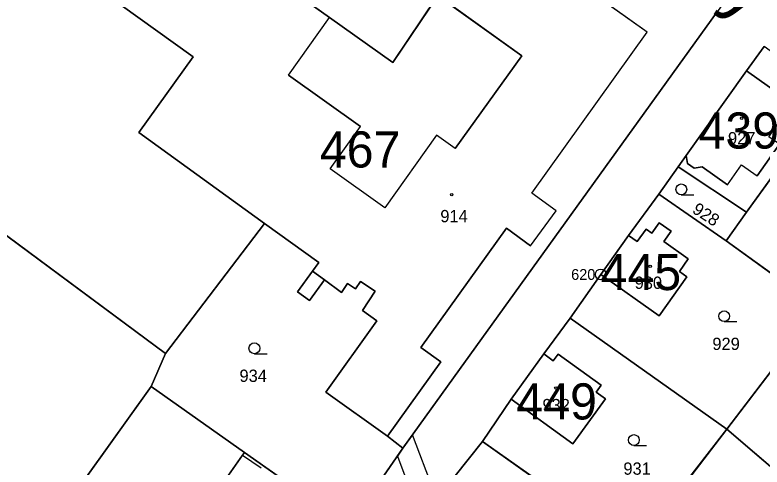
# Model space of a CAD drawing. Extents: x -689422 to -685210, y -987725 to -982160.
# Drawn here: x -687545.1 to -687441.7, y -985395.8 to -985333.2 of the extents above; entities that cross this region are included whole.
import ezdxf

# ---------------------------------------------------------------- set-up
doc = ezdxf.new("R2010")
doc.units = 0
for name, color, linetype in [('KN_Budovy', 7, 'Continuous'), ('KN_Budovy_cisla_domovni', 7, 'Continuous'), ('KN_Hranice_parcel', 7, 'Continuous'), ('KN_Hranice_parcel_vnitrni_kresba', 7, 'Continuous'), ('KN_Parcelni cisla', 7, 'Continuous'), ('KN_Polygon parcely', 7, 'Continuous'), ('KN_Popisy_pomistni nazvy nazvy ulic', 7, 'Continuous'), ('KN_POZEMKY_OSTATNI PLOCHA', 7, 'Continuous'), ('KN_POZEMKY_TTP', 7, 'Continuous'), ('KN_POZEMKY_ZAHRADA', 7, 'Continuous'), ('KN_POZEMKY_ZASTAVENA PLOCHA', 7, 'Continuous'), ('KN_VYUZITI_17_ostatni plocha_ostatni komunikace', 7, 'Continuous'), ('KN_VYUZITI_20_ostatni plocha_sportoviste', 7, 'Continuous'), ('KN_Věcná břemena k části', 7, 'Continuous'), ('KN_Značky bodu BP', 7, 'Continuous'), ('KN_Značky budov', 7, 'Continuous'), ('KN_Značky kultur', 7, 'Continuous')]:
    doc.layers.add(name, color=color, linetype=linetype)

msp = doc.modelspace()

# ---------------------------------------------------------------- linework, layer by layer
at = {"layer": 'KN_Budovy'}
for points in [[(-687530.58, -985331.71), (-687520.46, -985338.98), (-687527.98, -985349.44), (-687510.57, -985362.02), (-687503.07, -985367.44), (-687503.95, -985368.66), (-687502.3, -985369.86), (-687499.94, -985371.6), (-687499.1, -985370.33), (-687497.98, -985371.07), (-687497.29, -985370.05), (-687495.26, -985371.4), (-687497.04, -985374.07), (-687495.04, -985375.5), (-687502.11, -985385.39), (-687493.58, -985391.47), (-687486.2, -985381.19), (-687488.95, -985379.22), (-687477.1, -985362.71), (-687473.75, -985365.13), (-687470.23, -985360.27), (-687473.57, -985357.85), (-687457.64, -985335.55), (-687478.87, -985320.38)], [(-687486.59, -985330.48), (-687474.99, -985338.81), (-687484.21, -985351.66), (-687486.78, -985349.83), (-687493.92, -985359.88), (-687501.5, -985354.48), (-687497.31, -985348.6), (-687507.25, -985341.51), (-687501.57, -985333.54), (-687518.01, -985321.84)]]:
    msp.add_lwpolyline(points, dxfattribs=at)
for points in [[(-687450, -985354.19), (-687446.5, -985356.68), (-687444.54, -985353.93), (-687442.39, -985355.46), (-687439.29, -985351.08), (-687440.76, -985350.04), (-687437.5, -985345.44), (-687443.86, -985340.92), (-687452.23, -985352.63), (-687452.03, -985353.75), (-687451.09, -985354.4)], [(-687464.04, -985369.1), (-687455.98, -985374.83), (-687452.12, -985369.41), (-687453.16, -985368.67), (-687451.93, -985366.94), (-687455.33, -985364.54), (-687454.31, -985363.1), (-687455.94, -985361.94), (-687456.96, -985363.4), (-687457.78, -985362.83), (-687459, -985364.55), (-687460.18, -985363.71)], [(-687476.45, -985386.35), (-687467.91, -985392.52), (-687463.39, -985386.3), (-687464.66, -985385.41), (-687463.97, -985384.43), (-687469.95, -985380.12), (-687470.64, -985381.04), (-687471.91, -985380.08)]]:
    msp.add_lwpolyline(points, close=True, dxfattribs=at)
at = {"layer": 'KN_Hranice_parcel'}
for p, q in [((-687447.95, -985332.72), (-687491.45, -985393.15)), ((-687524.28, -985380.04), (-687578.62, -985339.81)), ((-687432.16, -985344.22), (-687443.85, -985360.49)), ((-687455.99, -985357.96), (-687453.34, -985354.2)), ((-687453.34, -985354.2), (-687443.85, -985360.49)), ((-687460.18, -985363.71), (-687455.99, -985357.96)), ((-687455.99, -985357.96), (-687446.69, -985364.45)), ((-687443.85, -985360.49), (-687446.69, -985364.45)), ((-687510.57, -985362.02), (-687524.28, -985380.04)), ((-687464.04, -985369.1), (-687460.18, -985363.71)), ((-687446.69, -985364.45), (-687433.81, -985373.74)), ((-687468.26, -985375.14), (-687464.04, -985369.1)), ((-687433.81, -985373.74), (-687446.58, -985390.53)), ((-687471.91, -985380.08), (-687468.26, -985375.14)), ((-687468.26, -985375.14), (-687446.58, -985390.53)), ((-687524.28, -985380.04), (-687526.29, -985384.59)), ((-687476.45, -985386.35), (-687471.91, -985380.08)), ((-687526.29, -985384.59), (-687538.12, -985401.16)), ((-687526.29, -985384.59), (-687513.35, -985393.72)), ((-687480.43, -985392.22), (-687476.45, -985386.35)), ((-687455.52, -985402.07), (-687446.58, -985390.53)), ((-687446.58, -985390.53), (-687415.88, -985416.8)), ((-687459.47, -985406.99), (-687480.43, -985392.22)), ((-687513.35, -985393.72), (-687501.17, -985402.32)), ((-687491.45, -985393.15), (-687499.04, -985404.15))]:
    msp.add_line(p, q, dxfattribs=at)
for points in [[(-687483.23, -985308.73), (-687485.13, -985311.37), (-687494.71, -985324.66), (-687486.59, -985330.48), (-687492.81, -985339.77), (-687501.57, -985333.54), (-687518.01, -985321.84)], [(-687518.01, -985321.84), (-687521.68, -985319.23), (-687530.58, -985331.71), (-687520.46, -985338.98), (-687527.98, -985349.44), (-687510.57, -985362.02)], [(-687453.34, -985354.2), (-687452.23, -985352.63), (-687443.86, -985340.92), (-687441.44, -985337.55)], [(-687460.18, -985363.71), (-687459, -985364.55), (-687457.78, -985362.83), (-687456.96, -985363.4), (-687455.94, -985361.94), (-687454.31, -985363.1), (-687455.33, -985364.54), (-687451.93, -985366.94), (-687453.16, -985368.67), (-687452.12, -985369.41), (-687455.98, -985374.83), (-687464.04, -985369.1)], [(-687510.57, -985362.02), (-687503.07, -985367.44), (-687503.95, -985368.66), (-687506, -985371.5), (-687504.35, -985372.69), (-687502.3, -985369.86), (-687499.94, -985371.6), (-687499.1, -985370.33), (-687497.98, -985371.07), (-687497.29, -985370.05), (-687495.26, -985371.4), (-687497.04, -985374.07), (-687495.04, -985375.5), (-687502.11, -985385.39), (-687493.58, -985391.47), (-687491.45, -985393.15)], [(-687471.91, -985380.08), (-687470.64, -985381.04), (-687469.95, -985380.12), (-687463.97, -985384.43), (-687464.66, -985385.41), (-687463.39, -985386.3), (-687467.91, -985392.52), (-687476.45, -985386.35)], [(-687480.43, -985392.22), (-687484.2, -985396.98), (-687489.61, -985404.48)], [(-687513.35, -985393.72), (-687513.63, -985394.12), (-687516.24, -985397.81), (-687520.29, -985403.15), (-687515.24, -985406.8), (-687516.46, -985408.53), (-687509.21, -985413.66), (-687503.91, -985406.18), (-687501.17, -985402.32)]]:
    msp.add_lwpolyline(points, dxfattribs=at)
at = {"layer": 'KN_Hranice_parcel_vnitrni_kresba'}
for p, q in [((-687457.64, -985335.55), (-687478.87, -985320.38)), ((-687474.99, -985338.81), (-687486.59, -985330.48)), ((-687507.25, -985341.51), (-687501.57, -985333.54)), ((-687473.57, -985357.85), (-687457.64, -985335.55)), ((-687484.21, -985351.66), (-687474.99, -985338.81)), ((-687443.86, -985340.92), (-687437.5, -985345.44)), ((-687507.25, -985341.51), (-687497.31, -985348.6)), ((-687501.5, -985354.48), (-687497.31, -985348.6)), ((-687486.78, -985349.83), (-687493.92, -985359.88)), ((-687484.21, -985351.66), (-687486.78, -985349.83)), ((-687439.29, -985351.08), (-687442.39, -985355.46)), ((-687452.03, -985353.75), (-687452.23, -985352.63)), ((-687493.92, -985359.88), (-687501.5, -985354.48)), ((-687451.09, -985354.4), (-687452.03, -985353.75)), ((-687450, -985354.19), (-687451.09, -985354.4)), ((-687446.5, -985356.68), (-687450, -985354.19)), ((-687446.5, -985356.68), (-687444.54, -985353.93)), ((-687444.54, -985353.93), (-687442.39, -985355.46)), ((-687470.23, -985360.27), (-687473.57, -985357.85)), ((-687473.75, -985365.13), (-687470.23, -985360.27)), ((-687477.1, -985362.71), (-687488.95, -985379.22)), ((-687473.75, -985365.13), (-687477.1, -985362.71)), ((-687502.3, -985369.86), (-687503.95, -985368.66)), ((-687488.95, -985379.22), (-687486.2, -985381.19)), ((-687486.2, -985381.19), (-687493.58, -985391.47)), ((-687513.63, -985394.12), (-687511.04, -985395.88))]:
    msp.add_line(p, q, dxfattribs=at)
at = {"layer": 'KN_Polygon parcely'}
for points in [[(-687534.99, -985273.19), (-687578.62, -985339.81), (-687524.28, -985380.04), (-687510.57, -985362.02), (-687527.98, -985349.44), (-687520.46, -985338.98), (-687530.58, -985331.71), (-687521.68, -985319.23), (-687518.01, -985321.84), (-687499.83, -985297.57), (-687507.23, -985292.59)], [(-687499.83, -985297.57), (-687518.01, -985321.84), (-687501.57, -985333.54), (-687492.81, -985339.77), (-687486.59, -985330.48), (-687494.71, -985324.66), (-687485.13, -985311.37), (-687483.23, -985308.73)], [(-687453.34, -985354.2), (-687443.85, -985360.49), (-687432.16, -985344.22), (-687441.44, -985337.55), (-687443.86, -985340.92), (-687452.23, -985352.63)], [(-687524.28, -985380.04), (-687578.62, -985339.81), (-687591.05, -985358.8), (-687545.68, -985411.86), (-687538.12, -985401.16), (-687526.29, -985384.59)], [(-687432.16, -985344.22), (-687443.85, -985360.49), (-687446.69, -985364.45), (-687433.81, -985373.74), (-687418.78, -985353.89)], [(-687446.69, -985364.45), (-687443.85, -985360.49), (-687453.34, -985354.2), (-687455.99, -985357.96)], [(-687393.8, -985413.25), (-687373.64, -985385.83), (-687418.78, -985353.89), (-687433.81, -985373.74), (-687446.58, -985390.53), (-687415.88, -985416.8), (-687397.87, -985418.78)], [(-687453.16, -985368.67), (-687452.12, -985369.41), (-687455.98, -985374.83), (-687464.04, -985369.1), (-687468.26, -985375.14), (-687446.58, -985390.53), (-687433.81, -985373.74), (-687446.69, -985364.45), (-687455.99, -985357.96), (-687460.18, -985363.71), (-687459, -985364.55), (-687457.78, -985362.83), (-687456.96, -985363.4), (-687455.94, -985361.94), (-687454.31, -985363.1), (-687455.33, -985364.54), (-687451.93, -985366.94)], [(-687460.18, -985363.71), (-687464.04, -985369.1), (-687455.98, -985374.83), (-687452.12, -985369.41), (-687453.16, -985368.67), (-687451.93, -985366.94), (-687455.33, -985364.54), (-687454.31, -985363.1), (-687455.94, -985361.94), (-687456.96, -985363.4), (-687457.78, -985362.83), (-687459, -985364.55)], [(-687501.17, -985402.32), (-687499.04, -985404.15), (-687491.45, -985393.15), (-687493.58, -985391.47), (-687502.11, -985385.39), (-687495.04, -985375.5), (-687497.04, -985374.07), (-687495.26, -985371.4), (-687497.29, -985370.05), (-687497.98, -985371.07), (-687499.1, -985370.33), (-687499.94, -985371.6), (-687502.3, -985369.86), (-687504.35, -985372.69), (-687506, -985371.5), (-687503.95, -985368.66), (-687503.07, -985367.44), (-687510.57, -985362.02), (-687524.28, -985380.04), (-687526.29, -985384.59), (-687513.35, -985393.72)], [(-687464.66, -985385.41), (-687463.39, -985386.3), (-687467.91, -985392.52), (-687476.45, -985386.35), (-687480.43, -985392.22), (-687459.47, -985406.99), (-687455.52, -985402.07), (-687446.58, -985390.53), (-687468.26, -985375.14), (-687471.91, -985380.08), (-687470.64, -985381.04), (-687469.95, -985380.12), (-687463.97, -985384.43)], [(-687471.91, -985380.08), (-687476.45, -985386.35), (-687467.91, -985392.52), (-687463.39, -985386.3), (-687464.66, -985385.41), (-687463.97, -985384.43), (-687469.95, -985380.12), (-687470.64, -985381.04)], [(-687538.12, -985401.16), (-687510.65, -985420.42), (-687499.04, -985404.15), (-687501.17, -985402.32), (-687503.91, -985406.18), (-687509.21, -985413.66), (-687516.46, -985408.53), (-687515.24, -985406.8), (-687520.29, -985403.15), (-687516.24, -985397.81), (-687513.63, -985394.12), (-687513.35, -985393.72), (-687526.29, -985384.59)], [(-687441.8, -985413.94), (-687415.88, -985416.8), (-687446.58, -985390.53), (-687455.52, -985402.07)], [(-687463.86, -985412.78), (-687459.47, -985406.99), (-687480.43, -985392.22), (-687484.2, -985396.98), (-687489.61, -985404.48), (-687482.82, -985409.35), (-687483.94, -985410.9)], [(-687503.91, -985406.18), (-687501.17, -985402.32), (-687513.35, -985393.72), (-687513.63, -985394.12), (-687516.24, -985397.81), (-687520.29, -985403.15), (-687515.24, -985406.8), (-687516.46, -985408.53), (-687509.21, -985413.66)]]:
    msp.add_lwpolyline(points, close=True, dxfattribs=at)
for points in [[(-687424.53, -985300.23), (-687443.84, -985327.02), (-687447.95, -985332.72), (-687491.45, -985393.15), (-687499.04, -985404.15)], [(-687486.59, -985330.48), (-687492.81, -985339.77), (-687501.57, -985333.54), (-687518.01, -985321.84)], [(-687530.58, -985331.71), (-687520.46, -985338.98), (-687527.98, -985349.44), (-687510.57, -985362.02), (-687503.07, -985367.44), (-687503.95, -985368.66), (-687506, -985371.5), (-687504.35, -985372.69), (-687502.3, -985369.86), (-687499.94, -985371.6), (-687499.1, -985370.33), (-687497.98, -985371.07), (-687497.29, -985370.05), (-687495.26, -985371.4), (-687497.04, -985374.07), (-687495.04, -985375.5), (-687502.11, -985385.39), (-687493.58, -985391.47), (-687491.45, -985393.15), (-687447.95, -985332.72)], [(-687484.2, -985396.98), (-687480.43, -985392.22), (-687476.45, -985386.35), (-687471.91, -985380.08), (-687468.26, -985375.14), (-687464.04, -985369.1), (-687460.18, -985363.71), (-687455.99, -985357.96), (-687453.34, -985354.2), (-687452.23, -985352.63), (-687443.86, -985340.92), (-687441.44, -985337.55)]]:
    msp.add_lwpolyline(points, dxfattribs=at)
at = {"layer": 'KN_POZEMKY_OSTATNI PLOCHA'}
for p, q in [((-687530.58, -985331.71), (-687520.46, -985338.98)), ((-687491.45, -985393.15), (-687447.95, -985332.72)), ((-687441.44, -985337.55), (-687443.86, -985340.92)), ((-687520.46, -985338.98), (-687527.98, -985349.44)), ((-687578.62, -985339.81), (-687524.28, -985380.04)), ((-687524.28, -985380.04), (-687578.62, -985339.81)), ((-687443.86, -985340.92), (-687452.23, -985352.63)), ((-687527.98, -985349.44), (-687510.57, -985362.02)), ((-687452.23, -985352.63), (-687453.34, -985354.2)), ((-687453.34, -985354.2), (-687455.99, -985357.96)), ((-687455.99, -985357.96), (-687460.18, -985363.71)), ((-687510.57, -985362.02), (-687524.28, -985380.04)), ((-687460.18, -985363.71), (-687464.04, -985369.1)), ((-687464.04, -985369.1), (-687468.26, -985375.14)), ((-687468.26, -985375.14), (-687471.91, -985380.08)), ((-687524.28, -985380.04), (-687526.29, -985384.59)), ((-687471.91, -985380.08), (-687476.45, -985386.35)), ((-687526.29, -985384.59), (-687538.12, -985401.16)), ((-687476.45, -985386.35), (-687480.43, -985392.22)), ((-687480.43, -985392.22), (-687484.2, -985396.98)), ((-687499.04, -985404.15), (-687491.45, -985393.15))]:
    msp.add_line(p, q, dxfattribs=at)
at = {"layer": 'KN_POZEMKY_TTP'}
for p, q in [((-687455.52, -985402.07), (-687446.58, -985390.53)), ((-687446.58, -985390.53), (-687415.88, -985416.8))]:
    msp.add_line(p, q, dxfattribs=at)
at = {"layer": 'KN_POZEMKY_ZAHRADA'}
for p, q in [((-687501.57, -985333.54), (-687518.01, -985321.84)), ((-687486.59, -985330.48), (-687492.81, -985339.77)), ((-687492.81, -985339.77), (-687501.57, -985333.54)), ((-687443.85, -985360.49), (-687432.16, -985344.22)), ((-687455.99, -985357.96), (-687453.34, -985354.2)), ((-687453.34, -985354.2), (-687443.85, -985360.49)), ((-687460.18, -985363.71), (-687455.99, -985357.96)), ((-687455.99, -985357.96), (-687446.69, -985364.45)), ((-687446.69, -985364.45), (-687455.99, -985357.96)), ((-687446.69, -985364.45), (-687443.85, -985360.49)), ((-687443.85, -985360.49), (-687446.69, -985364.45)), ((-687455.94, -985361.94), (-687456.96, -985363.4)), ((-687454.31, -985363.1), (-687455.94, -985361.94)), ((-687524.28, -985380.04), (-687510.57, -985362.02)), ((-687510.57, -985362.02), (-687503.07, -985367.44)), ((-687457.78, -985362.83), (-687459, -985364.55)), ((-687456.96, -985363.4), (-687457.78, -985362.83)), ((-687459, -985364.55), (-687460.18, -985363.71)), ((-687455.33, -985364.54), (-687454.31, -985363.1)), ((-687451.93, -985366.94), (-687455.33, -985364.54)), ((-687433.81, -985373.74), (-687446.69, -985364.45)), ((-687446.69, -985364.45), (-687433.81, -985373.74)), ((-687453.16, -985368.67), (-687451.93, -985366.94)), ((-687503.07, -985367.44), (-687503.95, -985368.66)), ((-687503.95, -985368.66), (-687506, -985371.5)), ((-687468.26, -985375.14), (-687464.04, -985369.1)), ((-687464.04, -985369.1), (-687455.98, -985374.83)), ((-687452.12, -985369.41), (-687453.16, -985368.67)), ((-687504.35, -985372.69), (-687502.3, -985369.86)), ((-687502.3, -985369.86), (-687499.94, -985371.6)), ((-687497.98, -985371.07), (-687497.29, -985370.05)), ((-687497.29, -985370.05), (-687495.26, -985371.4)), ((-687455.98, -985374.83), (-687452.12, -985369.41)), ((-687499.94, -985371.6), (-687499.1, -985370.33)), ((-687499.1, -985370.33), (-687497.98, -985371.07)), ((-687506, -985371.5), (-687504.35, -985372.69)), ((-687495.26, -985371.4), (-687497.04, -985374.07)), ((-687497.04, -985374.07), (-687495.04, -985375.5)), ((-687446.58, -985390.53), (-687433.81, -985373.74)), ((-687433.81, -985373.74), (-687446.58, -985390.53)), ((-687471.91, -985380.08), (-687468.26, -985375.14)), ((-687446.58, -985390.53), (-687468.26, -985375.14)), ((-687468.26, -985375.14), (-687446.58, -985390.53)), ((-687495.04, -985375.5), (-687502.11, -985385.39)), ((-687526.29, -985384.59), (-687524.28, -985380.04)), ((-687470.64, -985381.04), (-687471.91, -985380.08)), ((-687469.95, -985380.12), (-687470.64, -985381.04)), ((-687463.97, -985384.43), (-687469.95, -985380.12)), ((-687538.12, -985401.16), (-687526.29, -985384.59)), ((-687513.35, -985393.72), (-687526.29, -985384.59)), ((-687526.29, -985384.59), (-687513.35, -985393.72)), ((-687464.66, -985385.41), (-687463.97, -985384.43)), ((-687502.11, -985385.39), (-687493.58, -985391.47)), ((-687463.39, -985386.3), (-687464.66, -985385.41)), ((-687480.43, -985392.22), (-687476.45, -985386.35)), ((-687476.45, -985386.35), (-687467.91, -985392.52)), ((-687467.91, -985392.52), (-687463.39, -985386.3)), ((-687446.58, -985390.53), (-687455.52, -985402.07)), ((-687415.88, -985416.8), (-687446.58, -985390.53)), ((-687493.58, -985391.47), (-687491.45, -985393.15)), ((-687459.47, -985406.99), (-687480.43, -985392.22)), ((-687513.35, -985393.72), (-687513.63, -985394.12)), ((-687501.17, -985402.32), (-687513.35, -985393.72)), ((-687491.45, -985393.15), (-687499.04, -985404.15)), ((-687513.63, -985394.12), (-687516.24, -985397.81))]:
    msp.add_line(p, q, dxfattribs=at)
at = {"layer": 'KN_POZEMKY_ZASTAVENA PLOCHA'}
for p, q in [((-687518.01, -985321.84), (-687501.57, -985333.54)), ((-687492.81, -985339.77), (-687486.59, -985330.48)), ((-687520.46, -985338.98), (-687530.58, -985331.71)), ((-687447.95, -985332.72), (-687491.45, -985393.15)), ((-687501.57, -985333.54), (-687492.81, -985339.77)), ((-687443.86, -985340.92), (-687441.44, -985337.55)), ((-687527.98, -985349.44), (-687520.46, -985338.98)), ((-687452.23, -985352.63), (-687443.86, -985340.92)), ((-687432.16, -985344.22), (-687443.85, -985360.49)), ((-687510.57, -985362.02), (-687527.98, -985349.44)), ((-687453.34, -985354.2), (-687452.23, -985352.63)), ((-687443.85, -985360.49), (-687453.34, -985354.2)), ((-687456.96, -985363.4), (-687455.94, -985361.94)), ((-687455.94, -985361.94), (-687454.31, -985363.1)), ((-687503.07, -985367.44), (-687510.57, -985362.02)), ((-687459, -985364.55), (-687457.78, -985362.83)), ((-687457.78, -985362.83), (-687456.96, -985363.4)), ((-687464.04, -985369.1), (-687460.18, -985363.71)), ((-687460.18, -985363.71), (-687459, -985364.55)), ((-687454.31, -985363.1), (-687455.33, -985364.54)), ((-687455.33, -985364.54), (-687451.93, -985366.94)), ((-687451.93, -985366.94), (-687453.16, -985368.67)), ((-687503.95, -985368.66), (-687503.07, -985367.44)), ((-687506, -985371.5), (-687503.95, -985368.66)), ((-687455.98, -985374.83), (-687464.04, -985369.1)), ((-687453.16, -985368.67), (-687452.12, -985369.41)), ((-687502.3, -985369.86), (-687504.35, -985372.69)), ((-687499.94, -985371.6), (-687502.3, -985369.86)), ((-687497.29, -985370.05), (-687497.98, -985371.07)), ((-687495.26, -985371.4), (-687497.29, -985370.05)), ((-687452.12, -985369.41), (-687455.98, -985374.83)), ((-687499.1, -985370.33), (-687499.94, -985371.6)), ((-687497.98, -985371.07), (-687499.1, -985370.33)), ((-687504.35, -985372.69), (-687506, -985371.5)), ((-687497.04, -985374.07), (-687495.26, -985371.4)), ((-687495.04, -985375.5), (-687497.04, -985374.07)), ((-687502.11, -985385.39), (-687495.04, -985375.5)), ((-687476.45, -985386.35), (-687471.91, -985380.08)), ((-687471.91, -985380.08), (-687470.64, -985381.04)), ((-687470.64, -985381.04), (-687469.95, -985380.12)), ((-687469.95, -985380.12), (-687463.97, -985384.43)), ((-687463.97, -985384.43), (-687464.66, -985385.41)), ((-687493.58, -985391.47), (-687502.11, -985385.39)), ((-687464.66, -985385.41), (-687463.39, -985386.3)), ((-687467.91, -985392.52), (-687476.45, -985386.35)), ((-687463.39, -985386.3), (-687467.91, -985392.52)), ((-687491.45, -985393.15), (-687493.58, -985391.47)), ((-687484.2, -985396.98), (-687480.43, -985392.22)), ((-687480.43, -985392.22), (-687459.47, -985406.99)), ((-687513.63, -985394.12), (-687513.35, -985393.72)), ((-687513.35, -985393.72), (-687501.17, -985402.32)), ((-687516.24, -985397.81), (-687513.63, -985394.12))]:
    msp.add_line(p, q, dxfattribs=at)
at = {"layer": 'KN_VYUZITI_17_ostatni plocha_ostatni komunikace'}
for p, q in [((-687491.45, -985393.15), (-687447.95, -985332.72)), ((-687441.44, -985337.55), (-687443.86, -985340.92)), ((-687443.86, -985340.92), (-687452.23, -985352.63)), ((-687452.23, -985352.63), (-687453.34, -985354.2)), ((-687453.34, -985354.2), (-687455.99, -985357.96)), ((-687455.99, -985357.96), (-687460.18, -985363.71)), ((-687460.18, -985363.71), (-687464.04, -985369.1)), ((-687464.04, -985369.1), (-687468.26, -985375.14)), ((-687468.26, -985375.14), (-687471.91, -985380.08)), ((-687471.91, -985380.08), (-687476.45, -985386.35)), ((-687476.45, -985386.35), (-687480.43, -985392.22)), ((-687480.43, -985392.22), (-687484.2, -985396.98)), ((-687499.04, -985404.15), (-687491.45, -985393.15))]:
    msp.add_line(p, q, dxfattribs=at)
at = {"layer": 'KN_VYUZITI_20_ostatni plocha_sportoviste'}
for p, q in [((-687530.58, -985331.71), (-687520.46, -985338.98)), ((-687520.46, -985338.98), (-687527.98, -985349.44)), ((-687578.62, -985339.81), (-687524.28, -985380.04)), ((-687524.28, -985380.04), (-687578.62, -985339.81)), ((-687527.98, -985349.44), (-687510.57, -985362.02)), ((-687510.57, -985362.02), (-687524.28, -985380.04)), ((-687524.28, -985380.04), (-687526.29, -985384.59)), ((-687526.29, -985384.59), (-687538.12, -985401.16))]:
    msp.add_line(p, q, dxfattribs=at)
at = {"layer": 'KN_Věcná břemena k části'}
msp.add_lwpolyline([(-687487.19, -985398.95), (-687490.12, -985391.3), (-687491.45, -985393.15), (-687492.2, -985394.24), (-687490.59, -985398.47)], dxfattribs=at)
at = {"layer": 'KN_Značky bodu BP'}
for radius in [0.75, 0.03]:
    msp.add_circle((-687464.04, -985369.1), radius, dxfattribs=at)
at = {"layer": 'KN_Značky budov'}
for centre in [(-687444.53, -985347.46), (-687484.68, -985358.05), (-687457.2, -985367.97), (-687470.25, -985384.82)]:
    msp.add_circle(centre, 0.175, dxfattribs=at)
at = {"layer": 'KN_Značky kultur'}
for p, q in [((-687452.89, -985358.07), (-687451.14, -985358.07)), ((-687446.96, -985375.62), (-687445.21, -985375.62)), ((-687511.99, -985380.07), (-687510.24, -985380.07)), ((-687459.46, -985392.77), (-687457.71, -985392.77))]:
    msp.add_line(p, q, dxfattribs=at)
for centre in [(-687452.89, -985357.32), (-687446.96, -985374.87), (-687511.99, -985379.32), (-687459.46, -985392.02)]:
    msp.add_circle(centre, 0.75, dxfattribs=at)

# ---------------------------------------------------------------- texts
at = {"layer": 'KN_Budovy_cisla_domovni'}
for s, p in [('439', (-687450.51, -985351.67)), ('467', (-687502.93, -985354.29)), ('445', (-687464.07, -985371.26)), ('449', (-687475.73, -985389.17))]:
    msp.add_text(s, height=5, dxfattribs=at).set_placement(p)
at = {"layer": 'KN_Parcelni cisla'}
for s, p in [('927', (-687446.43, -985351.09)), ('914', (-687486.25, -985361.87)), ('930', (-687459.35, -985371.09)), ('929', (-687448.59, -985379.55)), ('934', (-687514.05, -985383.97)), ('932', (-687472.11, -985388.03)), ('931', (-687460.91, -985396.82))]:
    msp.add_text(s, height=1.7, dxfattribs=at).set_placement(p)
msp.add_text('928', height=1.7, rotation=327, dxfattribs=at).set_placement((-687451.51, -985360.46))
at = {"layer": 'KN_Popisy_pomistni nazvy nazvy ulic'}
msp.add_text('J. Hory', height=7.5, rotation=327, dxfattribs=at).set_placement((-687469.92, -985316.45))
at = {"layer": 'KN_Značky bodu BP'}
msp.add_text('620', height=1.5, dxfattribs=at).set_placement((-687468.14, -985369.85))

doc.saveas('drawing.dxf')
